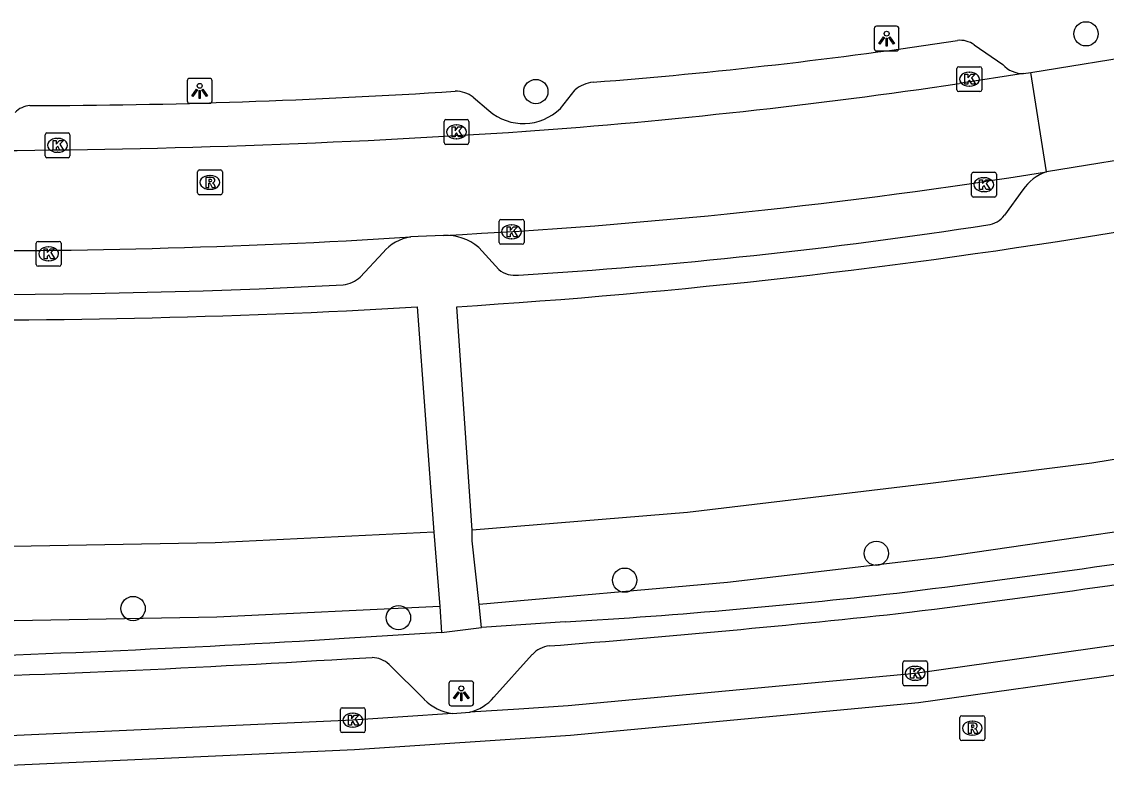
# Model space of a CAD drawing. Extents: x 158087 to 159494, y 382905 to 383981.
# Drawn here: x 159209.39 to 159253.04, y 382904.96 to 382935.19 of the extents above; entities that cross this region are included whole.
import ezdxf

# ---------------------------------------------------------------- set-up
doc = ezdxf.new("R2010")
doc.units = 0
for name, color, linetype in [('IMGEO_Berm_groen', 7, 'Continuous'), ('IMGEO_Boom', 7, 'Continuous'), ('IMGEO_Kolk', 7, 'Continuous'), ('IMGEO_Lichtpunt', 7, 'Continuous'), ('IMGEO_Rijbaan_lokaal_gesloten', 7, 'Continuous'), ('IMGEO_Rijbaan_lokaal_open', 7, 'Continuous'), ('IMGEO_Rioolput', 7, 'Continuous'), ('IMGEO_Voetpad_open', 7, 'Continuous')]:
    doc.layers.add(name, color=color, linetype=linetype)

msp = doc.modelspace()

# ---------------------------------------------------------------- linework, layer by layer
at = {"layer": 'IMGEO_Berm_groen'}
for points in [[(159286.676, 382924.524), (159273.891, 382921.364), (159258.919, 382918.474), (159252.461, 382917.415), (159245.969, 382916.591), (159236.188, 382915.426), (159227.515, 382914.71)], [(159287.402, 382921.612), (159274.536, 382918.433), (159259.446, 382915.52), (159246.37, 382913.618), (159237.791, 382912.605), (159227.799, 382911.723)], [(159225.984, 382914.628), (159217.185, 382914.211), (159203.11, 382913.952), (159203.138, 382910.952)], [(159226.213, 382911.635), (159217.24, 382911.211), (159203.138, 382910.952)]]:
    msp.add_lwpolyline(points, dxfattribs=at)
at = {"layer": 'IMGEO_Boom'}
for centre in [(159252.224, 382934.704), (159230.083, 382932.379), (159243.788, 382913.782), (159233.657, 382912.702), (159213.876, 382911.559), (159224.555, 382911.192)]:
    msp.add_circle(centre, 0.489, dxfattribs=at)
at = {"layer": 'IMGEO_Kolk'}
for p, q in [((159247.104, 382933.377), (159247.956, 382933.377)), ((159247.029, 382932.451), (159247.029, 382933.303)), ((159247.517, 382933.157), (159247.542, 382933.157)), ((159248.03, 382933.303), (159248.03, 382932.451)), ((159247.54, 382932.597), (159247.515, 382932.597)), ((159247.956, 382932.377), (159247.104, 382932.377)), ((159226.389, 382930.327), (159226.389, 382931.179)), ((159226.464, 382931.253), (159227.316, 382931.253)), ((159227.39, 382931.179), (159227.39, 382930.327)), ((159210.41, 382930.713), (159211.262, 382930.713)), ((159226.877, 382931.033), (159226.902, 382931.033)), ((159210.335, 382929.787), (159210.335, 382930.639)), ((159210.823, 382930.493), (159210.848, 382930.493)), ((159211.336, 382930.639), (159211.336, 382929.787)), ((159226.9, 382930.473), (159226.875, 382930.473)), ((159210.846, 382929.933), (159210.821, 382929.933)), ((159227.316, 382930.253), (159226.464, 382930.253)), ((159211.262, 382929.713), (159210.41, 382929.713)), ((159247.615, 382928.203), (159247.615, 382929.055)), ((159247.69, 382929.129), (159248.542, 382929.129)), ((159248.616, 382929.055), (159248.616, 382928.203)), ((159248.103, 382928.909), (159248.128, 382928.909)), ((159248.542, 382928.129), (159247.69, 382928.129)), ((159248.126, 382928.349), (159248.101, 382928.349)), ((159228.681, 382927.231), (159229.533, 382927.231)), ((159228.606, 382926.305), (159228.606, 382927.157)), ((159229.094, 382927.011), (159229.119, 382927.011)), ((159229.607, 382927.157), (159229.607, 382926.305)), ((159210.053, 382926.345), (159210.905, 382926.345)), ((159229.117, 382926.451), (159229.092, 382926.451)), ((159209.978, 382925.419), (159209.978, 382926.271)), ((159210.466, 382926.125), (159210.491, 382926.125)), ((159210.979, 382926.271), (159210.979, 382925.419)), ((159229.533, 382926.231), (159228.681, 382926.231)), ((159210.489, 382925.565), (159210.464, 382925.565)), ((159210.905, 382925.345), (159210.053, 382925.345)), ((159244.846, 382908.524), (159244.846, 382909.376)), ((159244.921, 382909.45), (159245.773, 382909.45)), ((159245.847, 382909.376), (159245.847, 382908.524)), ((159245.334, 382909.23), (159245.359, 382909.23)), ((159245.773, 382908.45), (159244.921, 382908.45)), ((159245.357, 382908.67), (159245.332, 382908.67)), ((159222.217, 382906.636), (159222.217, 382907.488)), ((159222.292, 382907.562), (159223.144, 382907.562)), ((159222.705, 382907.342), (159222.73, 382907.342)), ((159223.218, 382907.488), (159223.218, 382906.636)), ((159222.728, 382906.782), (159222.703, 382906.782)), ((159223.144, 382906.562), (159222.292, 382906.562))]:
    msp.add_line(p, q, dxfattribs=at)
for points in [[(159247.104, 382933.377), (159247.956, 382933.377)], [(159247.029, 382932.451), (159247.029, 382933.303)], [(159247.35, 382933.077), (159247.473, 382933.077), (159247.473, 382932.926), (159247.603, 382933.077), (159247.767, 382933.077), (159247.621, 382932.926), (159247.774, 382932.677), (159247.622, 382932.677), (159247.537, 382932.841), (159247.473, 382932.774), (159247.473, 382932.677), (159247.35, 382932.677), (159247.35, 382933.077)], [(159248.03, 382933.303), (159248.03, 382932.451)], [(159247.956, 382932.377), (159247.104, 382932.377)], [(159226.389, 382930.327), (159226.389, 382931.179)], [(159226.464, 382931.253), (159227.316, 382931.253)], [(159227.39, 382931.179), (159227.39, 382930.327)], [(159210.41, 382930.713), (159211.262, 382930.713)], [(159226.71, 382930.953), (159226.833, 382930.953), (159226.833, 382930.802), (159226.963, 382930.953), (159227.127, 382930.953), (159226.981, 382930.802), (159227.134, 382930.553), (159226.982, 382930.553), (159226.897, 382930.717), (159226.833, 382930.65), (159226.833, 382930.553), (159226.71, 382930.553), (159226.71, 382930.953)], [(159210.335, 382929.787), (159210.335, 382930.639)], [(159210.656, 382930.413), (159210.779, 382930.413), (159210.779, 382930.262), (159210.909, 382930.413), (159211.073, 382930.413), (159210.927, 382930.262), (159211.08, 382930.013), (159210.928, 382930.013), (159210.843, 382930.177), (159210.779, 382930.11), (159210.779, 382930.013), (159210.656, 382930.013), (159210.656, 382930.413)], [(159211.336, 382930.639), (159211.336, 382929.787)], [(159227.316, 382930.253), (159226.464, 382930.253)], [(159211.262, 382929.713), (159210.41, 382929.713)], [(159247.615, 382928.203), (159247.615, 382929.055)], [(159247.69, 382929.129), (159248.542, 382929.129)], [(159248.616, 382929.055), (159248.616, 382928.203)], [(159247.936, 382928.829), (159248.059, 382928.829), (159248.059, 382928.678), (159248.189, 382928.829), (159248.353, 382928.829), (159248.207, 382928.678), (159248.36, 382928.429), (159248.208, 382928.429), (159248.123, 382928.593), (159248.059, 382928.526), (159248.059, 382928.429), (159247.936, 382928.429), (159247.936, 382928.829)], [(159248.542, 382928.129), (159247.69, 382928.129)], [(159228.681, 382927.231), (159229.533, 382927.231)], [(159228.606, 382926.305), (159228.606, 382927.157)], [(159228.927, 382926.931), (159229.05, 382926.931), (159229.05, 382926.78), (159229.18, 382926.931), (159229.344, 382926.931), (159229.198, 382926.78), (159229.351, 382926.531), (159229.199, 382926.531), (159229.114, 382926.695), (159229.05, 382926.628), (159229.05, 382926.531), (159228.927, 382926.531), (159228.927, 382926.931)], [(159229.607, 382927.157), (159229.607, 382926.305)], [(159210.053, 382926.345), (159210.905, 382926.345)], [(159209.978, 382925.419), (159209.978, 382926.271)], [(159210.299, 382926.045), (159210.422, 382926.045), (159210.422, 382925.894), (159210.552, 382926.045), (159210.716, 382926.045), (159210.57, 382925.894), (159210.723, 382925.645), (159210.571, 382925.645), (159210.486, 382925.809), (159210.422, 382925.742), (159210.422, 382925.645), (159210.299, 382925.645), (159210.299, 382926.045)], [(159210.979, 382926.271), (159210.979, 382925.419)], [(159229.533, 382926.231), (159228.681, 382926.231)], [(159210.905, 382925.345), (159210.053, 382925.345)], [(159244.846, 382908.524), (159244.846, 382909.376)], [(159244.921, 382909.45), (159245.773, 382909.45)], [(159245.847, 382909.376), (159245.847, 382908.524)], [(159245.167, 382909.15), (159245.29, 382909.15), (159245.29, 382908.999), (159245.42, 382909.15), (159245.584, 382909.15), (159245.438, 382908.999), (159245.591, 382908.75), (159245.439, 382908.75), (159245.354, 382908.914), (159245.29, 382908.847), (159245.29, 382908.75), (159245.167, 382908.75), (159245.167, 382909.15)], [(159245.773, 382908.45), (159244.921, 382908.45)], [(159222.217, 382906.636), (159222.217, 382907.488)], [(159222.292, 382907.562), (159223.144, 382907.562)], [(159222.538, 382907.262), (159222.661, 382907.262), (159222.661, 382907.111), (159222.791, 382907.262), (159222.955, 382907.262), (159222.809, 382907.111), (159222.962, 382906.862), (159222.81, 382906.862), (159222.725, 382907.026), (159222.661, 382906.959), (159222.661, 382906.862), (159222.538, 382906.862), (159222.538, 382907.262)], [(159223.218, 382907.488), (159223.218, 382906.636)], [(159223.144, 382906.562), (159222.292, 382906.562)]]:
    msp.add_lwpolyline(points, dxfattribs=at)
for centre, start, end in [((159247.106, 382933.301), 91.552, 178.448), ((159247.106, 382933.301), 91.552, 178.448), ((159247.954, 382933.301), 1.552, 88.448), ((159247.954, 382933.301), 1.552, 88.448), ((159247.106, 382932.453), 181.552, 268.448), ((159247.106, 382932.453), 181.552, 268.448), ((159247.954, 382932.453), 271.552, 358.448), ((159247.954, 382932.453), 271.552, 358.448), ((159226.466, 382931.177), 91.552, 178.448), ((159226.466, 382931.177), 91.552, 178.448), ((159227.314, 382931.177), 1.552, 88.448), ((159227.314, 382931.177), 1.552, 88.448), ((159210.412, 382930.637), 91.552, 178.448), ((159210.412, 382930.637), 91.552, 178.448), ((159211.26, 382930.637), 1.552, 88.448), ((159211.26, 382930.637), 1.552, 88.448), ((159226.466, 382930.329), 181.552, 268.448), ((159226.466, 382930.329), 181.552, 268.448), ((159227.314, 382930.329), 271.552, 358.448), ((159227.314, 382930.329), 271.552, 358.448), ((159210.412, 382929.789), 181.552, 268.448), ((159210.412, 382929.789), 181.552, 268.448), ((159211.26, 382929.789), 271.552, 358.448), ((159211.26, 382929.789), 271.552, 358.448), ((159247.692, 382929.053), 91.552, 178.448), ((159247.692, 382929.053), 91.552, 178.448), ((159248.54, 382929.053), 1.552, 88.448), ((159248.54, 382929.053), 1.552, 88.448), ((159247.692, 382928.205), 181.552, 268.448), ((159247.692, 382928.205), 181.552, 268.448), ((159248.54, 382928.205), 271.552, 358.448), ((159248.54, 382928.205), 271.552, 358.448), ((159228.683, 382927.155), 91.552, 178.448), ((159228.683, 382927.155), 91.552, 178.448), ((159229.531, 382927.155), 1.552, 88.448), ((159229.531, 382927.155), 1.552, 88.448), ((159210.055, 382926.269), 91.552, 178.448), ((159210.055, 382926.269), 91.552, 178.448), ((159210.903, 382926.269), 1.552, 88.448), ((159210.903, 382926.269), 1.552, 88.448), ((159228.683, 382926.307), 181.552, 268.448), ((159228.683, 382926.307), 181.552, 268.448), ((159229.531, 382926.307), 271.552, 358.448), ((159229.531, 382926.307), 271.552, 358.448), ((159210.055, 382925.421), 181.552, 268.448), ((159210.055, 382925.421), 181.552, 268.448), ((159210.903, 382925.421), 271.552, 358.448), ((159210.903, 382925.421), 271.552, 358.448), ((159244.923, 382909.374), 91.552, 178.448), ((159244.923, 382909.374), 91.552, 178.448), ((159245.771, 382909.374), 1.552, 88.448), ((159245.771, 382909.374), 1.552, 88.448), ((159244.923, 382908.526), 181.552, 268.448), ((159244.923, 382908.526), 181.552, 268.448), ((159245.771, 382908.526), 271.552, 358.448), ((159245.771, 382908.526), 271.552, 358.448), ((159222.294, 382907.486), 91.552, 178.448), ((159222.294, 382907.486), 91.552, 178.448), ((159223.142, 382907.486), 1.552, 88.448), ((159223.142, 382907.486), 1.552, 88.448), ((159222.294, 382906.638), 181.552, 268.448), ((159222.294, 382906.638), 181.552, 268.448), ((159223.142, 382906.638), 271.552, 358.448), ((159223.142, 382906.638), 271.552, 358.448)]:
    msp.add_arc(centre, 0.0765, start, end, dxfattribs=at)
for centre, major_axis, ratio, start_param, end_param in [((159247.516, 382932.877), (-0.387, 0.002), 0.722429, 4.712389, 7.853982), ((159247.541, 382932.877), (-0.39, 0.002), 0.717154, 1.570796, 4.712389), ((159226.876, 382930.753), (-0.387, 0.002), 0.722429, 4.712389, 7.853982), ((159226.901, 382930.753), (-0.39, 0.002), 0.717154, 1.570796, 4.712389), ((159210.822, 382930.213), (-0.387, 0.002), 0.722429, 4.712389, 7.853982), ((159210.847, 382930.213), (-0.39, 0.002), 0.717154, 1.570796, 4.712389), ((159248.102, 382928.629), (-0.387, 0.002), 0.722429, 4.712389, 7.853982), ((159248.127, 382928.629), (-0.39, 0.002), 0.717154, 1.570796, 4.712389), ((159229.093, 382926.731), (-0.387, 0.002), 0.722429, 4.712389, 7.853982), ((159229.118, 382926.731), (-0.39, 0.002), 0.717154, 1.570796, 4.712389), ((159210.465, 382925.845), (-0.387, 0.002), 0.722429, 4.712389, 7.853982), ((159210.49, 382925.845), (-0.39, 0.002), 0.717154, 1.570796, 4.712389), ((159245.333, 382908.95), (-0.387, 0.002), 0.722429, 4.712389, 7.853982), ((159245.358, 382908.95), (-0.39, 0.002), 0.717154, 1.570796, 4.712389), ((159222.704, 382907.062), (-0.387, 0.002), 0.722429, 4.712389, 7.853982), ((159222.729, 382907.062), (-0.39, 0.002), 0.717154, 1.570796, 4.712389)]:
    msp.add_ellipse(centre, major_axis=major_axis, ratio=ratio, start_param=start_param, end_param=end_param, dxfattribs=at)
at = {"layer": 'IMGEO_Lichtpunt'}
for p, q in [((159243.701, 382934.914), (159243.701, 382934.107)), ((159243.701, 382934.914), (159243.701, 382934.107)), ((159244.603, 382935.009), (159243.795, 382935.009)), ((159244.603, 382935.009), (159243.795, 382935.009)), ((159244.697, 382934.107), (159244.697, 382934.914)), ((159244.697, 382934.107), (159244.697, 382934.914)), ((159243.795, 382934.013), (159244.603, 382934.013)), ((159243.795, 382934.013), (159244.603, 382934.013)), ((159216.96, 382932.907), (159216.152, 382932.907)), ((159216.96, 382932.907), (159216.152, 382932.907)), ((159216.058, 382932.812), (159216.058, 382932.005)), ((159216.058, 382932.812), (159216.058, 382932.005)), ((159217.054, 382932.005), (159217.054, 382932.812)), ((159217.054, 382932.005), (159217.054, 382932.812)), ((159216.152, 382931.911), (159216.96, 382931.911)), ((159216.152, 382931.911), (159216.96, 382931.911)), ((159226.585, 382908.545), (159226.585, 382907.738)), ((159226.585, 382908.545), (159226.585, 382907.738)), ((159227.487, 382908.64), (159226.679, 382908.64)), ((159227.487, 382908.64), (159226.679, 382908.64)), ((159227.581, 382907.738), (159227.581, 382908.545)), ((159227.581, 382907.738), (159227.581, 382908.545)), ((159226.679, 382907.644), (159227.487, 382907.644)), ((159226.679, 382907.644), (159227.487, 382907.644))]:
    msp.add_line(p, q, dxfattribs=at)
for points in [[(159244.075, 382934.578), (159244.114, 382934.55), (159243.926, 382934.288), (159243.888, 382934.315), (159244.075, 382934.578)], [(159244.177, 382934.53), (159244.224, 382934.53), (159244.224, 382934.208), (159244.177, 382934.208), (159244.177, 382934.53)], [(159244.287, 382934.55), (159244.325, 382934.577), (159244.512, 382934.315), (159244.473, 382934.287), (159244.287, 382934.55)], [(159216.432, 382932.476), (159216.471, 382932.448), (159216.283, 382932.186), (159216.245, 382932.213), (159216.432, 382932.476)], [(159216.644, 382932.448), (159216.682, 382932.475), (159216.869, 382932.213), (159216.83, 382932.185), (159216.644, 382932.448)], [(159216.534, 382932.428), (159216.581, 382932.428), (159216.581, 382932.106), (159216.534, 382932.106), (159216.534, 382932.428)], [(159226.959, 382908.209), (159226.998, 382908.181), (159226.81, 382907.919), (159226.772, 382907.946), (159226.959, 382908.209)], [(159227.061, 382908.161), (159227.108, 382908.161), (159227.108, 382907.839), (159227.061, 382907.839), (159227.061, 382908.161)], [(159227.171, 382908.181), (159227.209, 382908.208), (159227.396, 382907.946), (159227.357, 382907.918), (159227.171, 382908.181)]]:
    msp.add_lwpolyline(points, dxfattribs=at)
for centre in [(159244.2, 382934.712), (159216.557, 382932.61), (159227.084, 382908.343)]:
    msp.add_circle(centre, 0.0994, dxfattribs=at)
for centre, start, end in [((159243.795, 382934.914), 90, 180), ((159243.795, 382934.914), 90, 180), ((159244.603, 382934.914), 0, 90), ((159244.603, 382934.914), 0, 90), ((159243.795, 382934.107), 180, 270), ((159243.795, 382934.107), 180, 270), ((159244.603, 382934.107), 270, 0), ((159244.603, 382934.107), 270, 360), ((159216.152, 382932.812), 90, 180), ((159216.152, 382932.812), 90, 180), ((159216.96, 382932.812), 0, 90), ((159216.96, 382932.812), 0, 90), ((159216.152, 382932.005), 180, 270), ((159216.152, 382932.005), 180, 270), ((159216.96, 382932.005), 270, 0), ((159216.96, 382932.005), 270, 360), ((159226.679, 382908.545), 90, 180), ((159226.679, 382908.545), 90, 180), ((159227.487, 382908.545), 0, 90), ((159227.487, 382908.545), 0, 90), ((159226.679, 382907.738), 180, 270), ((159226.679, 382907.738), 180, 270), ((159227.487, 382907.738), 270, 0), ((159227.487, 382907.738), 270, 360)]:
    msp.add_arc(centre, 0.0946, start, end, dxfattribs=at)
at = {"layer": 'IMGEO_Rijbaan_lokaal_gesloten'}
for points in [[(159345.91, 382934.105), (159342.325, 382932.901), (159320.46, 382925.824), (159293.61, 382917.278), (159289.051, 382915.994), (159282.58, 382914.322), (159261.925, 382910.075), (159245.487, 382907.757), (159231.478, 382906.443), (159222.785, 382905.863), (159203.024, 382904.963), (159194.11, 382905.224), (159187.33, 382905.726), (159182.374, 382906.196), (159182.349, 382906.198)], [(159288.738, 382917.153), (159282.31, 382915.49), (159261.72, 382911.256), (159245.347, 382908.949), (159231.383, 382907.639), (159229.404, 382907.513), (159227.425, 382907.384)], [(159226.735, 382907.338), (159224.726, 382907.201), (159222.717, 382907.061), (159203.014, 382906.163), (159194.172, 382906.423), (159187.431, 382906.922), (159183.897, 382907.225), (159183.519, 382907.277), (159182.487, 382907.391)], [(159226.735, 382907.338), (159227.425, 382907.384)]]:
    msp.add_lwpolyline(points, dxfattribs=at)
at = {"layer": 'IMGEO_Rijbaan_lokaal_open'}
for points in [[(159249.998, 382933.148), (159254.795, 382933.919)], [(159249.712, 382933.104), (159247.119, 382932.704)], [(159249.712, 382933.104), (159249.998, 382933.148)], [(159250.63, 382929.147), (159249.998, 382933.148)], [(159255.416, 382929.924), (159250.63, 382929.147)], [(159226.37, 382926.588), (159225.344, 382926.54), (159225.047, 382926.522)]]:
    msp.add_lwpolyline(points, dxfattribs=at)
for centre, radius, start, end in [((159212.627, 383165.399), 235.238, 274.15881, 278.43138), ((159206.355, 383279.013), 349.013, 270.12103, 273.8332), ((159215.247, 383148.308), 221.999, 272.87183, 279.17101), ((159207.278, 383211.033), 285.065, 265.19858, 273.5738)]:
    msp.add_arc(centre, radius, start, end, dxfattribs=at)
at = {"layer": 'IMGEO_Rioolput'}
for p, q in [((159216.467, 382928.295), (159216.467, 382929.147)), ((159216.542, 382929.221), (159217.394, 382929.221)), ((159216.955, 382929.001), (159216.98, 382929.001)), ((159217.468, 382929.147), (159217.468, 382928.295)), ((159217.394, 382928.221), (159216.542, 382928.221)), ((159216.978, 382928.441), (159216.953, 382928.441)), ((159247.148, 382906.316), (159247.148, 382907.168)), ((159247.223, 382907.242), (159248.075, 382907.242)), ((159248.149, 382907.168), (159248.149, 382906.316)), ((159247.636, 382907.022), (159247.661, 382907.022)), ((159247.659, 382906.462), (159247.634, 382906.462)), ((159248.075, 382906.242), (159247.223, 382906.242))]:
    msp.add_line(p, q, dxfattribs=at)
for points in [[(159216.467, 382928.295), (159216.467, 382929.147)], [(159216.542, 382929.221), (159217.394, 382929.221)], [(159217.468, 382929.147), (159217.468, 382928.295)], [(159217.056, 382928.919), (159216.804, 382928.921), (159216.804, 382928.521)], [(159216.804, 382928.521), (159216.928, 382928.521), (159216.928, 382928.683), (159216.939, 382928.683)], [(159216.982, 382928.84), (159216.928, 382928.84), (159216.928, 382928.759)], [(159216.928, 382928.759), (159216.98, 382928.759)], [(159216.986, 382928.654), (159217.057, 382928.521), (159217.197, 382928.521), (159217.132, 382928.647)], [(159217.394, 382928.221), (159216.542, 382928.221)], [(159247.148, 382906.316), (159247.148, 382907.168)], [(159247.223, 382907.242), (159248.075, 382907.242)], [(159248.149, 382907.168), (159248.149, 382906.316)], [(159247.737, 382906.94), (159247.485, 382906.942), (159247.485, 382906.542)], [(159247.485, 382906.542), (159247.609, 382906.542), (159247.609, 382906.704), (159247.62, 382906.704)], [(159247.663, 382906.861), (159247.609, 382906.861), (159247.609, 382906.78)], [(159247.609, 382906.78), (159247.661, 382906.78)], [(159247.667, 382906.675), (159247.738, 382906.542), (159247.878, 382906.542), (159247.813, 382906.668)], [(159248.075, 382906.242), (159247.223, 382906.242)]]:
    msp.add_lwpolyline(points, dxfattribs=at)
for centre, radius, start, end in [((159216.544, 382929.145), 0.0765, 91.552, 178.448), ((159216.544, 382929.145), 0.0765, 91.552, 178.448), ((159217.392, 382929.145), 0.0765, 1.552, 88.448), ((159217.392, 382929.145), 0.0765, 1.552, 88.448), ((159216.938, 382928.63), 0.0533, 26.0293, 88.6989), ((159216.964, 382928.948), 0.19, 274.7715, 282.9687), ((159216.988, 382928.744), 0.0964, 77.0061, 93.1865), ((159217.002, 382928.801), 0.0378, 276.6634, 79.6772), ((159217.055, 382928.809), 0.109, 350.3612, 89.416), ((159217.053, 382928.809), 0.112, 277.5842, 350.9817), ((159217.037, 382928.594), 0.108, 29.5134, 73.7905), ((159216.544, 382928.297), 0.0765, 181.552, 268.448), ((159216.544, 382928.297), 0.0765, 181.552, 268.448), ((159217.392, 382928.297), 0.0765, 271.552, 358.448), ((159217.392, 382928.297), 0.0765, 271.552, 358.448), ((159247.225, 382907.166), 0.0765, 91.552, 178.448), ((159247.225, 382907.166), 0.0765, 91.552, 178.448), ((159248.073, 382907.166), 0.0765, 1.552, 88.448), ((159248.073, 382907.166), 0.0765, 1.552, 88.448), ((159247.619, 382906.651), 0.0533, 26.0293, 88.6989), ((159247.645, 382906.969), 0.19, 274.7715, 282.9687), ((159247.669, 382906.765), 0.0964, 77.0061, 93.1865), ((159247.683, 382906.822), 0.0378, 276.6634, 79.6772), ((159247.736, 382906.83), 0.109, 350.3612, 89.416), ((159247.734, 382906.83), 0.112, 277.5842, 350.9817), ((159247.718, 382906.615), 0.108, 29.5134, 73.7905), ((159247.225, 382906.318), 0.0765, 181.552, 268.448), ((159247.225, 382906.318), 0.0765, 181.552, 268.448), ((159248.073, 382906.318), 0.0765, 271.552, 358.448), ((159248.073, 382906.318), 0.0765, 271.552, 358.448)]:
    msp.add_arc(centre, radius, start, end, dxfattribs=at)
for centre, major_axis, ratio, start_param, end_param in [((159216.954, 382928.721), (-0.387, 0.002), 0.722429, 4.712389, 7.853982), ((159216.979, 382928.721), (-0.39, 0.002), 0.717154, 1.570796, 4.712389), ((159247.635, 382906.742), (-0.387, 0.002), 0.722429, 4.712389, 7.853982), ((159247.66, 382906.742), (-0.39, 0.002), 0.717154, 1.570796, 4.712389)]:
    msp.add_ellipse(centre, major_axis=major_axis, ratio=ratio, start_param=start_param, end_param=end_param, dxfattribs=at)
at = {"layer": 'IMGEO_Voetpad_open'}
for points in [[(159247.724, 382934.259), (159248.873, 382933.467)], [(159227.566, 382932.156), (159228.198, 382931.613)], [(159231.07, 382931.702), (159231.66, 382932.449)], [(159249.686, 382928.415), (159248.94, 382927.399)], [(159228.589, 382925.214), (159227.785, 382926.102)], [(159223.939, 382925.896), (159223.015, 382924.906)], [(159225.306, 382923.705), (159225.984, 382914.628)], [(159227.515, 382914.71), (159226.899, 382923.714)], [(159225.984, 382914.628), (159226.213, 382911.635)], [(159227.799, 382911.723), (159227.516, 382914.29), (159227.515, 382914.71)], [(159226.213, 382911.635), (159226.293, 382910.592)], [(159227.902, 382910.789), (159227.799, 382911.723)], [(159226.293, 382910.592), (159227.902, 382910.789)], [(159231.263, 382911.021), (159227.902, 382910.789)], [(159226.293, 382910.592), (159222.375, 382910.359)], [(159222.476, 382909.536), (159223.49, 382909.583)], [(159228.397, 382907.984), (159229.942, 382909.709)], [(159224.177, 382909.306), (159225.596, 382907.894)]]:
    msp.add_lwpolyline(points, dxfattribs=at)
for centre, radius, start, end in [((159216.909, 383132.657), 200.499, 274.42742, 278.64568), ((159247.159, 382933.482), 0.961, 54.0077, 96.6055), ((159249.689, 382934.202), 1.098, 222.0034, 271.2044), ((159232.555, 382931.343), 1.423, 96.7932, 128.9939), ((159209.176, 383200.289), 268.476, 270.11664, 273.77189), ((159226.832, 382931.144), 1.251, 54.0633, 89.7291), ((159209.781, 382930.909), 0.906, 93.6615, 136.3618), ((159229.586, 382933.194), 2.104, 228.7157, 314.8342), ((159251.232, 382927.397), 1.851, 108.9646, 146.6171), ((159248.126, 382928.028), 1.029, 277.9462, 322.3119), ((159217.124, 383128.971), 204.349, 273.44016, 278.76642), ((159225.296, 382924.787), 1.753, 98.1807, 140.7506), ((159226.458, 382924.542), 2.048, 49.62, 92.4686), ((159210.155, 383190.041), 266.853, 273.59743, 279.36254), ((159229.235, 382925.981), 1.003, 229.9218, 278.6817), ((159207.274, 383217.36), 293.153, 265.88927, 272.94503), ((159222.168, 382925.854), 1.271, 277.5843, 311.7732), ((159206.976, 383241.919), 318.742, 265.11771, 273.29679), ((159182.037, 383415.397), 507.092, 277.13726, 278.96681), ((159175.29, 383462.964), 555.958, 277.21588, 278.89295), ((159216.282, 383160.068), 249.497, 273.44246, 276.61939), ((159192.397, 383397.965), 489.405, 274.47888, 276.18481), ((159189.066, 383443.976), 534.655, 271.5097, 273.57185), ((159230.774, 382908.919), 1.147, 97.9539, 136.463), ((159188.026, 383469.039), 560.562, 271.53287, 273.52343), ((159223.484, 382908.577), 1.006, 46.4389, 89.6423), ((159226.957, 382909.238), 1.913, 224.637, 263.3246), ((159226.951, 382909.24), 1.915, 284.3382, 319.0345)]:
    msp.add_arc(centre, radius, start, end, dxfattribs=at)

doc.saveas('drawing.dxf')
